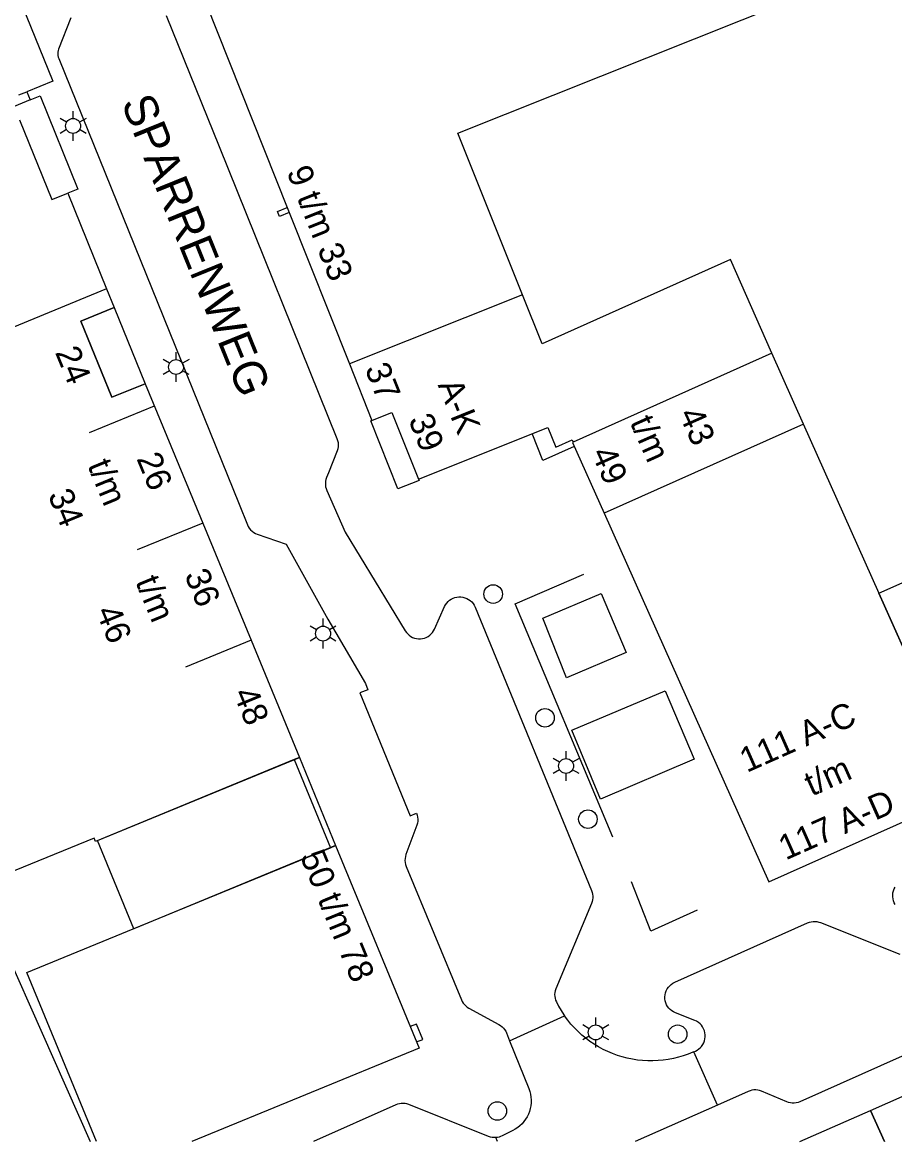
# Model space of a CAD drawing. Extents: x 122462 to 123306, y 485548 to 486417.
# Drawn here: x 122880.1 to 122932.7, y 485548.3 to 485615.8 of the extents above; entities that cross this region are included whole.
import ezdxf

# ---------------------------------------------------------------- set-up
doc = ezdxf.new("R2010")
doc.units = 0
for name, color, linetype in [('B-WE-IE-MEUBILAIR_WEGMEUBILAIR_VERKEERSBORD-S', 7, 'Continuous'), ('Level 1', 7, 'Continuous'), ('Level 10', 7, 'Continuous'), ('Level 11', 7, 'Continuous'), ('Level 17', 7, 'Continuous'), ('Level 21', 7, 'Continuous'), ('Level 24', 7, 'Continuous'), ('Level 4', 7, 'Continuous'), ('Level 40', 7, 'Continuous'), ('Level 50', 7, 'Continuous'), ('Level 53', 7, 'Continuous'), ('N werkgrens', 7, 'Continuous'), ('N-WE-AL-T25', 7, 'Continuous'), ('N-WE-GR-BOOM_DOORWORTELBARE RUIMTE-G', 7, 'Continuous')]:
    doc.layers.add(name, color=color, linetype=linetype)

msp = doc.modelspace()

# ---------------------------------------------------------------- linework, layer by layer
at = {"layer": 'Level 1'}
for p, q in [((122896.027, 485604.668), (122896.148, 485604.366)), ((122896.148, 485604.366), (122899.775, 485595.237)), ((122927.164, 485591.602), (122925.255, 485595.874)), ((122937.1, 485569.36), (122927.164, 485591.602)), ((122890.926, 485585.633), (122893.849, 485578.561))]:
    msp.add_line(p, q, dxfattribs=at)
for points in [[(122919.891, 485633.296), (122916.473, 485631.931), (122916.681, 485631.418), (122901.638, 485625.425), (122901.44, 485625.903), (122901.023, 485625.75), (122901.285, 485625.113), (122889.731, 485620.51), (122896.027, 485604.668)], [(122910.214, 485599.409), (122906.328, 485609.146), (122926.341, 485617.132)], [(122879.832, 485611.456), (122880.323, 485611.655), (122880.526, 485611.154), (122879.552, 485610.761)], [(122879.879, 485609.953), (122881.825, 485605.143), (122882.799, 485605.537), (122885.13, 485599.769)], [(122925.255, 485595.874), (122922.762, 485601.523), (122911.397, 485596.445), (122910.214, 485599.409)], [(122885.13, 485599.769), (122885.593, 485598.631), (122883.581, 485597.817), (122885.442, 485593.219), (122887.453, 485594.033), (122890.788, 485585.967), (122890.926, 485585.633)], [(122899.775, 485595.237), (122901.128, 485591.83), (122902.335, 485592.302), (122903.145, 485590.291), (122903.955, 485588.28), (122911.74, 485591.402), (122912.236, 485590.211), (122913.222, 485590.65), (122913.274, 485590.52)], [(122913.274, 485590.52), (122913.229, 485590.499), (122915.14, 485586.229)], [(122915.14, 485586.229), (122925.07, 485563.999), (122937.1, 485569.36)], [(122893.849, 485578.561), (122896.769, 485571.499), (122896.448, 485571.369)], [(122896.448, 485571.369), (122884.457, 485566.429), (122884.372, 485566.635), (122879.119, 485564.472), (122877.246, 485569.02)], [(122872.835, 485564.873), (122876.127, 485566.337), (122884.137, 485548.322)], [(122884.518, 485548.322), (122880.324, 485558.514), (122898.628, 485566.048)], [(122898.628, 485566.048), (122898.949, 485566.179), (122903.979, 485553.959), (122890.27, 485548.322)], [(122932.05, 485548.322), (122931.219, 485550.199), (122933.311, 485551.122)], [(122926.948, 485548.322), (122931.219, 485550.199), (122932.05, 485548.322)]]:
    msp.add_lwpolyline(points, dxfattribs=at)
at = {"layer": 'Level 10'}
for points in [[(122885.442, 485593.219), (122883.581, 485597.817), (122885.593, 485598.631), (122887.453, 485594.033), (122885.442, 485593.219)], [(122902.708, 485587.692), (122901.065, 485591.806), (122902.335, 485592.302), (122903.955, 485588.28), (122903.988, 485588.205), (122902.708, 485587.692)], [(122937.1, 485569.36), (122931.724, 485581.396), (122937.204, 485583.828), (122942.551, 485571.778), (122937.1, 485569.36)], [(122886.765, 485561.165), (122884.578, 485566.479), (122896.769, 485571.499), (122898.949, 485566.179), (122886.765, 485561.165)]]:
    msp.add_lwpolyline(points, dxfattribs=at)
at = {"layer": 'Level 11'}
for points in [[(122872.238, 485613.64), (122872.045, 485614.141), (122871.412, 485615.7), (122879.235, 485618.849), (122881.89, 485612.289), (122880.323, 485611.655)], [(122880.526, 485611.154), (122881.119, 485611.394), (122883.392, 485605.777), (122882.799, 485605.537)], [(122913.341, 485590.254), (122911.454, 485589.412), (122910.812, 485591.03)]]:
    msp.add_lwpolyline(points, dxfattribs=at)
at = {"layer": 'Level 17'}
for p, q in [((122909.443, 485554.405), (122912.762, 485555.904)), ((122921.984, 485550.528), (122920.556, 485553.739)), ((122921.984, 485550.528), (122917.024, 485548.322)), ((122908.721, 485548.322), (122908.614, 485548.563))]:
    msp.add_line(p, q, dxfattribs=at)
for points in [[(122882.974, 485616.109), (122882.23, 485614.229), (122882.202, 485614.135), (122882.186, 485614.038), (122882.181, 485613.94), (122882.189, 485613.842), (122882.209, 485613.746), (122882.24, 485613.653), (122893.118, 485586.783), (122893.623, 485585.536), (122893.675, 485585.426), (122893.74, 485585.324), (122893.818, 485585.23), (122893.905, 485585.146), (122894.003, 485585.074), (122894.108, 485585.013), (122894.22, 485584.966), (122895.96, 485584.359), (122898.47, 485579.829), (122900.74, 485575.959), (122900.889, 485575.582), (122900.411, 485575.393), (122903.447, 485567.981), (122903.833, 485568.134), (122903.871, 485568.018), (122903.895, 485567.899), (122903.904, 485567.777), (122903.898, 485567.655), (122903.877, 485567.535), (122903.842, 485567.418), (122903.188, 485565.646), (122903.152, 485565.527), (122903.132, 485565.405), (122903.126, 485565.281), (122903.136, 485565.157), (122903.162, 485565.035), (122903.202, 485564.918), (122906.535, 485556.873), (122906.584, 485556.771), (122906.644, 485556.675), (122906.715, 485556.586), (122906.796, 485556.506), (122906.885, 485556.436), (122906.982, 485556.377), (122908.802, 485555.388), (122908.9, 485555.327), (122908.991, 485555.255), (122909.073, 485555.173), (122909.144, 485555.082), (122909.205, 485554.984), (122909.254, 485554.879), (122909.443, 485554.405)], [(122888.724, 485616.242), (122891.923, 485608.355), (122899.028, 485590.739), (122899.068, 485590.619), (122899.092, 485590.495), (122899.1, 485590.369), (122899.093, 485590.243), (122899.07, 485590.119), (122899.031, 485589.999), (122898.509, 485588.669), (122898.394, 485588.376), (122898.359, 485588.269), (122898.336, 485588.158), (122898.326, 485588.045), (122898.329, 485587.932), (122898.344, 485587.82), (122898.372, 485587.711), (122898.412, 485587.605), (122899.53, 485585.089), (122903.147, 485579.132), (122903.216, 485579.033), (122903.296, 485578.942), (122903.386, 485578.863), (122903.486, 485578.794), (122903.593, 485578.738), (122903.706, 485578.696), (122903.823, 485578.667), (122903.943, 485578.653), (122904.064, 485578.653), (122904.184, 485578.668), (122904.301, 485578.697), (122904.414, 485578.74), (122904.52, 485578.796), (122904.62, 485578.865), (122904.71, 485578.945), (122904.79, 485579.035), (122904.858, 485579.135), (122904.914, 485579.242), (122905.52, 485580.594), (122905.577, 485580.702), (122905.647, 485580.803), (122905.728, 485580.894), (122905.82, 485580.975), (122905.921, 485581.044), (122906.03, 485581.1), (122906.145, 485581.142), (122906.264, 485581.17), (122906.386, 485581.183), (122906.508, 485581.181), (122906.629, 485581.164), (122906.748, 485581.133), (122906.861, 485581.087), (122906.968, 485581.028), (122907.067, 485580.957), (122907.157, 485580.873), (122907.236, 485580.78), (122907.302, 485580.677), (122907.356, 485580.567), (122914.389, 485563.461), (122914.426, 485563.355), (122914.451, 485563.245), (122914.463, 485563.133), (122914.462, 485563.021), (122914.449, 485562.909), (122914.424, 485562.8), (122914.386, 485562.694), (122912.221, 485557.533), (122912.188, 485557.423), (122912.167, 485557.31), (122912.16, 485557.195), (122912.166, 485557.08), (122912.185, 485556.967), (122912.217, 485556.856), (122912.262, 485556.75), (122912.401, 485556.484), (122912.552, 485556.224), (122912.715, 485555.971), (122912.762, 485555.904)], [(122912.865, 485576.304), (122911.438, 485579.894), (122914.974, 485581.377), (122916.469, 485577.822), (122912.865, 485576.304)], [(122914.929, 485568.975), (122913.2, 485573.148), (122918.826, 485575.518), (122920.576, 485571.393), (122914.929, 485568.975)], [(122932.708, 485562.626), (122932.649, 485562.733), (122932.604, 485562.847), (122932.572, 485562.965), (122932.556, 485563.087), (122932.554, 485563.209), (122932.567, 485563.331), (122932.595, 485563.45), (122932.638, 485563.565), (122932.694, 485563.674)], [(122920.556, 485553.739), (122920.66, 485553.787), (122920.76, 485553.844), (122920.854, 485553.911), (122920.941, 485553.986), (122921.02, 485554.069), (122921.093, 485554.171), (122921.153, 485554.281), (122921.198, 485554.398), (122921.228, 485554.519), (122921.243, 485554.643), (122921.243, 485554.768), (122921.227, 485554.893), (122921.195, 485555.014), (122921.148, 485555.13), (122921.088, 485555.239), (122921.014, 485555.34), (122920.928, 485555.431), (122920.831, 485555.511), (122920.725, 485555.578), (122920.612, 485555.631), (122919.444, 485556.091), (122919.332, 485556.143), (122919.228, 485556.209), (122919.132, 485556.287), (122919.047, 485556.376), (122918.974, 485556.475), (122918.913, 485556.582), (122918.866, 485556.696), (122918.833, 485556.815), (122918.815, 485556.937), (122918.812, 485557.061), (122918.825, 485557.183), (122918.852, 485557.304), (122918.894, 485557.419), (122918.95, 485557.529), (122919.019, 485557.631), (122919.1, 485557.724), (122919.192, 485557.807), (122919.294, 485557.877), (122919.403, 485557.934), (122927.421, 485561.517), (122927.528, 485561.558), (122927.639, 485561.586), (122927.752, 485561.601), (122927.867, 485561.603), (122927.981, 485561.592), (122928.093, 485561.568), (122928.201, 485561.532), (122932.979, 485559.619)], [(122947.905, 485560.072), (122926.951, 485550.731), (122926.842, 485550.69), (122926.729, 485550.662), (122926.614, 485550.647), (122926.497, 485550.646), (122926.381, 485550.658), (122926.268, 485550.683), (122926.158, 485550.722), (122924.631, 485551.362), (122924.521, 485551.401), (122924.408, 485551.426), (122924.292, 485551.438), (122924.176, 485551.437), (122924.061, 485551.422), (122923.948, 485551.394), (122923.839, 485551.353), (122921.984, 485550.528)], [(122920.556, 485553.739), (122920.502, 485553.719), (122920.214, 485553.602), (122919.92, 485553.499), (122919.622, 485553.411), (122919.32, 485553.337), (122919.015, 485553.278), (122918.707, 485553.235), (122918.397, 485553.206), (122918.086, 485553.193), (122917.775, 485553.195), (122917.465, 485553.212), (122917.155, 485553.244), (122916.848, 485553.291), (122916.543, 485553.353), (122916.242, 485553.431), (122915.945, 485553.522), (122915.653, 485553.629), (122915.366, 485553.749), (122915.085, 485553.883), (122914.812, 485554.031), (122914.546, 485554.192), (122914.288, 485554.366), (122914.039, 485554.552), (122913.799, 485554.751), (122913.57, 485554.96), (122913.351, 485555.181), (122913.143, 485555.412), (122912.946, 485555.654), (122912.762, 485555.904)], [(122909.443, 485554.405), (122910.595, 485551.516), (122910.653, 485551.351), (122910.695, 485551.181), (122910.723, 485551.009), (122910.736, 485550.835), (122910.734, 485550.66), (122910.716, 485550.486), (122910.683, 485550.314), (122910.635, 485550.146), (122910.573, 485549.983), (122910.497, 485549.825), (122910.407, 485549.675), (122910.305, 485549.533), (122910.191, 485549.401), (122910.065, 485549.279), (122909.929, 485549.169), (122909.785, 485549.071), (122909.632, 485548.986), (122908.991, 485548.666), (122908.901, 485548.626), (122908.808, 485548.596), (122908.712, 485548.575), (122908.614, 485548.563)], [(122908.614, 485548.563), (122908.502, 485548.562), (122908.39, 485548.573), (122908.28, 485548.596), (122908.174, 485548.632), (122903.357, 485550.555), (122903.249, 485550.591), (122903.137, 485550.615), (122903.023, 485550.625), (122902.909, 485550.623), (122902.796, 485550.608), (122902.685, 485550.58), (122902.578, 485550.539), (122897.621, 485548.322)]]:
    msp.add_lwpolyline(points, dxfattribs=at)
at = {"layer": 'Level 21'}
msp.add_lwpolyline([(122896.148, 485604.366), (122895.567, 485604.135), (122895.445, 485604.435), (122896.027, 485604.668)], dxfattribs=at)
at = {"layer": 'Level 24'}
for points in [[(122915.672, 485566.678), (122909.771, 485580.762), (122913.918, 485582.546)], [(122920.754, 485562.286), (122917.958, 485561.026), (122916.786, 485563.991)]]:
    msp.add_lwpolyline(points, dxfattribs=at)
at = {"layer": 'Level 4'}
for p, q in [((122885.13, 485599.769), (122876.162, 485596.079)), ((122910.214, 485599.409), (122899.775, 485595.237)), ((122925.255, 485595.874), (122913.274, 485590.52)), ((122927.164, 485591.602), (122915.14, 485586.229))]:
    msp.add_line(p, q, dxfattribs=at)
at = {"layer": 'Level 40'}
msp.add_lwpolyline([(122903.828, 485554.332), (122904.201, 485554.486), (122903.82, 485555.41), (122903.448, 485555.256)], dxfattribs=at)
at = {"layer": 'Level 50'}
for p, q in [((122883.11, 485610.039), (122883.11, 485610.489)), ((122882.72, 485609.814), (122882.33, 485610.039)), ((122883.889, 485610.039), (122883.499, 485609.814)), ((122882.72, 485609.364), (122882.33, 485609.139)), ((122883.11, 485608.689), (122883.11, 485609.139)), ((122883.889, 485609.139), (122883.499, 485609.364)), ((122888.933, 485595.272), (122888.543, 485595.497)), ((122889.323, 485595.497), (122889.323, 485595.947)), ((122890.102, 485595.497), (122889.712, 485595.272)), ((122888.933, 485594.822), (122888.543, 485594.597)), ((122890.102, 485594.597), (122889.712, 485594.822)), ((122889.323, 485594.147), (122889.323, 485594.597)), ((122897.8, 485579.194), (122897.41, 485579.419)), ((122898.19, 485579.419), (122898.19, 485579.869)), ((122898.969, 485579.419), (122898.579, 485579.194)), ((122897.8, 485578.744), (122897.41, 485578.519)), ((122898.969, 485578.519), (122898.579, 485578.744)), ((122898.19, 485578.069), (122898.19, 485578.519)), ((122912.85, 485571.429), (122912.85, 485571.879)), ((122912.46, 485571.204), (122912.07, 485571.429)), ((122913.629, 485571.429), (122913.239, 485571.204)), ((122912.46, 485570.754), (122912.07, 485570.529)), ((122912.85, 485570.079), (122912.85, 485570.529)), ((122913.629, 485570.529), (122913.239, 485570.754)), ((122914.64, 485555.359), (122914.64, 485555.809)), ((122914.25, 485555.134), (122913.86, 485555.359)), ((122915.419, 485555.359), (122915.029, 485555.134)), ((122914.25, 485554.684), (122913.86, 485554.459)), ((122914.64, 485554.009), (122914.64, 485554.459)), ((122915.419, 485554.459), (122915.029, 485554.684))]:
    msp.add_line(p, q, dxfattribs=at)
for centre in [(122883.11, 485609.589), (122889.323, 485595.047), (122898.19, 485578.969), (122912.85, 485570.979), (122914.64, 485554.909)]:
    msp.add_circle(centre, 0.45, dxfattribs=at)
at = {"layer": 'Level 53'}
for centre in [(122908.45, 485581.349), (122911.575, 485573.886), (122914.165, 485567.77), (122919.58, 485554.799), (122908.7, 485550.169)]:
    msp.add_circle(centre, 0.56, dxfattribs=at)
at = {"layer": 'N werkgrens'}
msp.add_line((122896.448, 485571.369), (122898.628, 485566.048), dxfattribs=at)
at = {"layer": 'N-WE-AL-T25'}
for p, q in [((122888.007, 485592.693), (122884.075, 485591.074)), ((122890.926, 485585.633), (122886.984, 485584.01)), ((122890.927, 485585.633), (122890.926, 485585.633)), ((122893.849, 485578.561), (122889.897, 485576.933)), ((122893.851, 485578.562), (122893.849, 485578.561))]:
    msp.add_line(p, q, dxfattribs=at)

# ---------------------------------------------------------------- texts
at = {"layer": 'B-WE-IE-MEUBILAIR_WEGMEUBILAIR_VERKEERSBORD-S'}
for s, rotation, p in [('9 t/m 33', 291.67454, (122895.974, 485606.835)), ('24', 292.38999, (122882.005, 485595.933)), ('37', 291.77836, (122900.691, 485594.951)), ('A-K', 291.96056, (122905.093, 485593.971)), ('39', 291.96056, (122903.32, 485591.87)), ('t/m', 294.07471, (122916.676, 485591.716)), ('43', 294.07471, (122919.621, 485592.21)), ('t/m', 292.38053, (122883.959, 485589.123)), ('26', 292.38053, (122886.917, 485589.528)), ('49', 294.07471, (122914.343, 485589.851)), ('34', 292.38053, (122881.572, 485587.327)), ('36', 292.38053, (122889.808, 485582.505)), ('t/m', 292.38053, (122886.85, 485582.1)), ('46', 292.38053, (122884.463, 485580.305)), ('48', 292.38466, (122892.746, 485575.365)), ('111 A-C', 23.92981, (122923.75, 485570.558)), ('t/m', 23.92981, (122927.659, 485569.132)), ('117 A-D', 23.92981, (122926.094, 485565.276)), ('50 t/m 78', 292.37303, (122896.783, 485565.54))]:
    msp.add_text(s, height=1.5, rotation=rotation, dxfattribs=at).set_placement(p)
at = {"layer": 'N-WE-GR-BOOM_DOORWORTELBARE RUIMTE-G'}
msp.add_text('SPARRENWEG', height=2, rotation=292.02268, dxfattribs=at).set_placement((122885.995, 485610.991))

doc.saveas('drawing.dxf')
